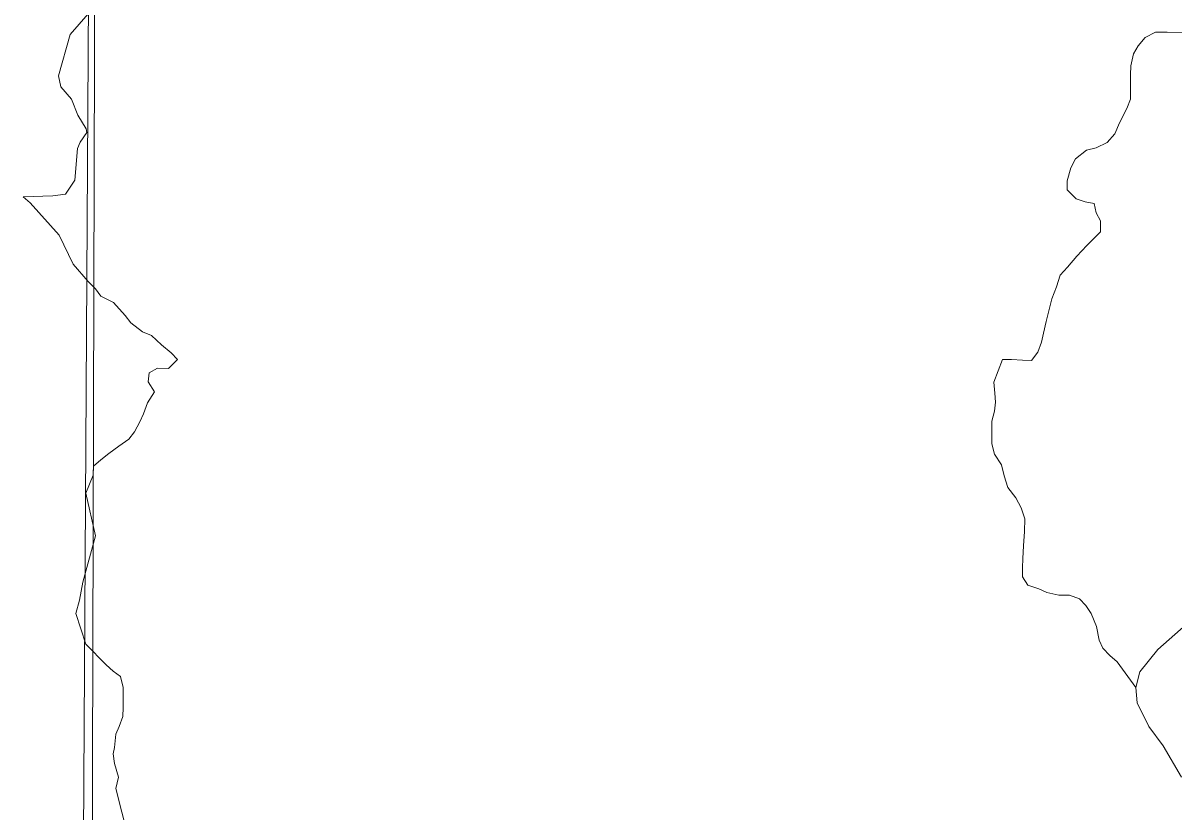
# Model space of a CAD drawing. Extents: x 553962 to 842807, y 8883888 to 9032388.
# Drawn here: x 607488 to 608778, y 8906776 to 8907660 of the extents above; entities that cross this region are included whole.
import ezdxf

# ---------------------------------------------------------------- set-up
doc = ezdxf.new("R2010")
doc.units = 0
doc.header["$LTSCALE"] = 150
doc.layers.add('6', color=7, linetype='Continuous', lineweight=13)

msp = doc.modelspace()

# ---------------------------------------------------------------- linework, layer by layer
at = {"layer": '6'}
for points in [[(607657.7, 8924743.3), (607574.2, 8909874.9), (607492.3, 8896026.7)], [(607561.1, 8907670.8), (607540.8, 8907647.7), (607527.6, 8907601.1), (607530.3, 8907589), (607542.1, 8907574.9), (607549.3, 8907557.3), (607558.7, 8907541.9), (607559.4, 8907537.7), (607551.8, 8907527), (607548.8, 8907519.6), (607545.9, 8907484.3), (607535.4, 8907468.7), (607521.3, 8907466.6), (607487.9, 8907465.6)], [(608805.3, 8907649.8), (608770.7, 8907650), (608757.5, 8907650.1), (608746.2, 8907644), (608738.1, 8907634.9), (608732.9, 8907625.8), (608729.8, 8907612.6), (608729.7, 8907602.4), (608729.6, 8907592.2), (608729.5, 8907574.9), (608725.4, 8907564.7), (608717.1, 8907548.5), (608711.9, 8907536.3), (608703.5, 8907526.3), (608691.2, 8907520.6), (608680.4, 8907517.7), (608668, 8907508), (608662.8, 8907497.9), (608658.7, 8907483.6), (608658.6, 8907473.5), (608668.7, 8907463.2), (608678.9, 8907460.1), (608689, 8907458), (608691, 8907447.8), (608696, 8907438.6), (608695.9, 8907426.4), (608688.8, 8907419.3), (608680.6, 8907411.2), (608669.3, 8907399), (608659, 8907386.9), (608650.8, 8907377.8), (608646.7, 8907364.6), (608641.5, 8907351.3), (608638.3, 8907339.1), (608635.2, 8907325.9), (608632.1, 8907312.7), (608630, 8907302.5), (608625.8, 8907291.3), (608618.6, 8907282.2), (608608.5, 8907282.3), (608596.3, 8907283.4), (608586.1, 8907283.4)], [(607487.9, 8907465.6), (607496, 8907458.9), (607528.6, 8907422.7), (607544.1, 8907390), (607560.9, 8907370.7)], [(607560.9, 8907370.7), (607569.2, 8907362.4), (607575.2, 8907354.2), (607589.4, 8907347), (607602.5, 8907332.7), (607608.6, 8907324.5), (607621.7, 8907314.2), (607631.9, 8907310.1), (607643, 8907299.8), (607654.1, 8907290.6), (607661.2, 8907283.4), (607650.9, 8907273.3), (607638.7, 8907273.4), (607629.5, 8907268.3), (607628.4, 8907258.1), (607635.5, 8907246.9), (607627.3, 8907234.7), (607623.1, 8907222.5), (607619, 8907213.4), (607612.8, 8907202.2), (607606.6, 8907194.1), (607595.4, 8907186), (607584.2, 8907177.9), (607575, 8907170.9), (607566.8, 8907163.8), (607566.7, 8907153.6), (607562.6, 8907143.5), (607558.4, 8907133.3), (607569.3, 8907085.4)], [(608586.1, 8907283.4), (608576.5, 8907257.8), (608577.4, 8907245.6), (608578.4, 8907235.4), (608577.3, 8907225.2), (608574.2, 8907214), (608574.1, 8907203.8), (608574, 8907188.6), (608577, 8907177.3), (608585, 8907165.1), (608588, 8907152.8), (608592, 8907139.6), (608601, 8907128.3), (608607.1, 8907117.1), (608611, 8907104.8), (608610.9, 8907090.6), (608609.8, 8907074.3), (608608.7, 8907060), (608608.6, 8907049.8), (608608.6, 8907039.7), (608614.6, 8907030.4), (608626.8, 8907026.3), (608635.9, 8907022.2), (608649.1, 8907019), (608661.3, 8907018.9), (608672.5, 8907014.8), (608679.5, 8907007.6), (608685.6, 8906998.4), (608691.6, 8906984.1), (608694.5, 8906968.8), (608698.5, 8906959.7), (608706.6, 8906951.5), (608714.7, 8906944.3), (608735.6, 8906915.7)], [(607569.3, 8907085.4), (607554.8, 8907033.5), (607551.4, 8907013.4), (607547.1, 8906998.4), (607558.5, 8906964.3)], [(608798.4, 8906991.7), (608760.4, 8906958.1), (608740, 8906933.3), (608735.6, 8906915.7), (608737.1, 8906898.2), (608750.2, 8906871.9), (608766.2, 8906850), (608786.7, 8906814.9)], [(607558.5, 8906964.3), (607581, 8906941.1), (607589, 8906933.9), (607597.1, 8906927.8), (607600.1, 8906915.5), (607600, 8906905.3), (607600, 8906893.1), (607599.9, 8906882.9), (607595.7, 8906872), (607592.1, 8906863.3), (607590.5, 8906848.3), (607588.9, 8906841.3), (607590.3, 8906830.4), (607595, 8906814.9), (607592.1, 8906802.2), (607605.5, 8906749.4), (607604.9, 8906669.2)]]:
    msp.add_lwpolyline(points, dxfattribs=at)
msp.add_lwpolyline([(618535.2, 8909853.3), (607574.3, 8909890.7), (607543.3, 8898835.3), (618504.2, 8898795.8)], close=True, dxfattribs=at)

doc.saveas('drawing.dxf')
